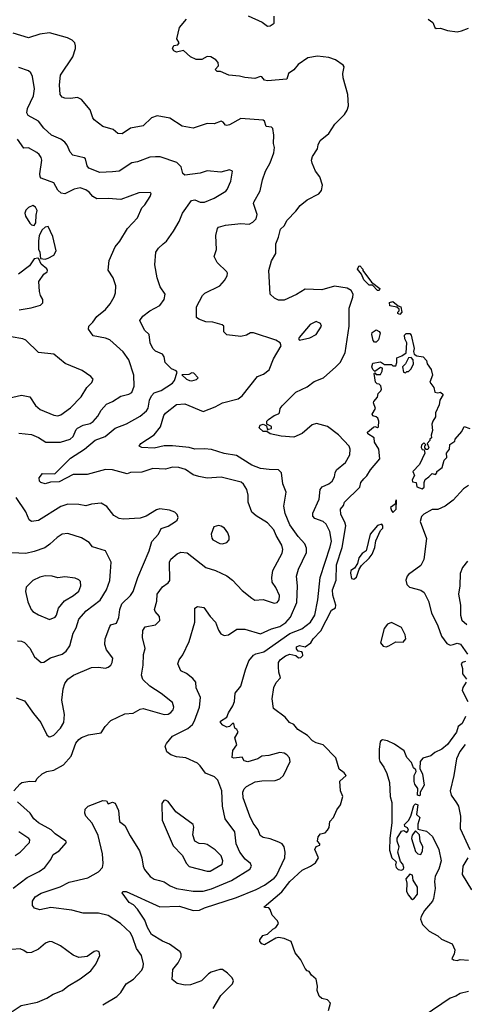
# Model space of a CAD drawing. Extents: x 2133489 to 2292442, y 756223 to 916462.
# Tile 350 of 463: x 2231121 to 2234306, y 827856 to 834912. Entities that reach past the tile are written whole.
import ezdxf

# ---------------------------------------------------------------- set-up
doc = ezdxf.new("R2010")
doc.units = 0

msp = doc.modelspace()

# ---------------------------------------------------------------- linework, layer by layer
at = {"layer": '0CON20XD'}
for points in [[(2232758.3, 834938.3), (2232857.5, 834895), (2232895, 834866.2), (2232915, 834867.5), (2232943, 834887), (2232943.6, 834936.4)], [(2232506.2, 827825), (2232562.2, 827917.8), (2232645, 828002.5), (2232652.5, 828025), (2232643.3, 828045), (2232609.7, 828079.7), (2232575, 828104), (2232555, 828105.6), (2232492.5, 828085), (2232472.5, 828075), (2232422.5, 828025), (2232345, 827996.2), (2232306.1, 827993.9), (2232250, 828005), (2232213.9, 828033.9), (2232218, 828105), (2232256.2, 828153.8), (2232278.1, 828195), (2232278.6, 828215), (2232270.9, 828230.9), (2232195, 828287.5), (2232145, 828308.1), (2232065.4, 828355.4), (2232037, 828407), (2232017.8, 828457.8), (2231965, 828538.6), (2231937.6, 828567.6), (2231905, 828586.4), (2231856.2, 828655), (2231860, 828665), (2231885, 828664), (2232124.6, 828554.6), (2232265, 828560), (2232365, 828527.3), (2232409, 828531), (2232445, 828547.5), (2232675, 828620.3), (2232815, 828679.2), (2232875, 828710.4), (2232945, 828760.8), (2232961, 828779), (2233020.9, 828905), (2233023.5, 828945), (2233015.6, 828985), (2233001.4, 829005), (2232978.5, 829018.5), (2232915, 829042.7), (2232865, 829051.5), (2232844.7, 829064.7), (2232829.1, 829105), (2232793.5, 829155), (2232768.9, 829205), (2232720.8, 829335), (2232719.6, 829375), (2232729.7, 829400.3), (2232745, 829416.4), (2232808.8, 829451.2), (2232855, 829458.2), (2232950.9, 829459.1), (2232985, 829470.5), (2233011.1, 829495), (2233058.6, 829595), (2233053, 829623), (2233035, 829644), (2233015.5, 829655.5), (2232985, 829660.6), (2232905, 829639.5), (2232855, 829633.8), (2232825.9, 829614.1), (2232755, 829594.3), (2232729.5, 829599.5), (2232715, 829626.7), (2232655, 829618.8), (2232644, 829625), (2232647.1, 829675), (2232677.5, 829715), (2232662.5, 829765), (2232686.4, 829806.4), (2232677.5, 829825), (2232663.3, 829835), (2232655, 829867.5), (2232645, 829867.5), (2232623.6, 829846.4), (2232605, 829841.2), (2232576.7, 829855), (2232560, 829875), (2232560, 829885), (2232605.5, 829914.5), (2232616.7, 829945), (2232647.1, 829995), (2232659.2, 830025), (2232663.6, 830085), (2232704.2, 830135), (2232738.5, 830251.5), (2232762.3, 830317.7), (2232795, 830357.3), (2232812.8, 830367.2), (2232869.2, 830380.8), (2233056.9, 830513.1), (2233142.8, 830547.2), (2233205, 830595.3), (2233235, 830644.4), (2233256.2, 830755), (2233272.9, 830915), (2233346, 831135), (2233353.9, 831175), (2233342.1, 831245), (2233316.3, 831296.3), (2233295, 831315.8), (2233235, 831338), (2233220, 831355), (2233222, 831375), (2233266.9, 831475), (2233274.5, 831545.5), (2233288.8, 831565), (2233334.5, 831585.5), (2233359.2, 831605), (2233375.5, 831634.5), (2233380, 831665), (2233390.8, 831685), (2233455, 831739.2), (2233486.3, 831793.7), (2233488.2, 831835), (2233481.8, 831855), (2233405, 831936.7), (2233325, 831995.6), (2233248.3, 832018.3), (2233215, 832008.6), (2233144.6, 831945.4), (2233085, 831921.1), (2232995, 831926.7), (2232914.3, 831944.3), (2232891.7, 831961.7), (2232865, 831961.2), (2232835.9, 831985.9), (2232842.5, 832005), (2232865, 832012), (2232890, 832000), (2232895, 831970), (2232902.5, 831977.5), (2232925, 831982.5), (2232925, 831997.5), (2232892.5, 832012.5), (2232892.5, 832035), (2232902.3, 832047.7), (2232944.3, 832075.7), (2232975, 832086.7), (2232983.3, 832095), (2232986.2, 832125), (2233001.2, 832145), (2233098.3, 832241.7), (2233179.2, 832280.8), (2233230.8, 832319.2), (2233296.7, 832345), (2233386, 832425), (2233415.7, 832455), (2233453.1, 832525), (2233480, 832715), (2233481.5, 832845), (2233508, 832922), (2233509.5, 832945), (2233495, 832970.8), (2233467.6, 832987.6), (2233375, 833001.4), (2233285, 832976.9), (2233165, 832981.1), (2233105, 832943.1), (2233015, 832902.5), (2232975, 832901.4), (2232946, 832915), (2232915.8, 832945), (2232906.7, 833115), (2232925.6, 833184.4), (2232956, 833235), (2232955.7, 833305), (2232975, 833352.5), (2232989.1, 833410.9), (2233015.5, 833434.5), (2233036.2, 833475), (2233099.6, 833540.4), (2233129.1, 833580.9), (2233179.5, 833620.5), (2233265, 833663.3), (2233282.7, 833687.3), (2233290, 833725), (2233270, 833785), (2233239.2, 833825), (2233215, 833882.5), (2233212, 833905), (2233218.3, 833931.7), (2233253.3, 833986.7), (2233258.8, 834015), (2233273.8, 834045), (2233335, 834096.7), (2233377.6, 834162.4), (2233448.6, 834231.4), (2233467.2, 834262.8), (2233476.9, 834295), (2233472.3, 834375), (2233437.8, 834495), (2233436.1, 834525), (2233444.1, 834574.1), (2233438.8, 834585), (2233384, 834624), (2233335, 834641.3), (2233255, 834650), (2233185, 834637.5), (2233115, 834590.5), (2233085, 834552.2), (2233046.2, 834525), (2233034, 834486), (2232895, 834472.3), (2232875, 834478.1), (2232855, 834501.2), (2232845, 834504), (2232805, 834491.2), (2232735, 834496.2), (2232695, 834507.5), (2232620, 834515), (2232559.3, 834539.3), (2232535, 834540), (2232522.5, 834555), (2232545, 834580), (2232543.3, 834605), (2232525, 834623.8), (2232490, 834645), (2232465, 834646.7), (2232425, 834626.7), (2232385, 834627.1), (2232345.5, 834645.5), (2232295, 834690), (2232245, 834680), (2232225, 834687.5), (2232216.7, 834705), (2232225, 834727.5), (2232255, 834732.5), (2232262.5, 834745), (2232247.5, 834775), (2232265.8, 834855), (2232316, 834915)], [(2234046.2, 834916.2), (2234080.4, 834890.4), (2234095, 834856.2), (2234105, 834847.5), (2234135, 834850.8), (2234185, 834833.1), (2234255, 834825.7), (2234285, 834830.8), (2234335, 834851.2)], [(2232909.3, 831689.3), (2232845, 831695.6), (2232785, 831719.1), (2232675, 831789.6), (2232585, 831803.2), (2232495, 831830.4), (2232445, 831836.2), (2232375, 831833.8), (2232335, 831846.4), (2232215, 831858.7), (2232155, 831858.2), (2232085, 831842), (2231997, 831847), (2231976, 831855), (2231990, 831875), (2232084.4, 831935.6), (2232128.9, 831995), (2232154.6, 832075), (2232165, 832090.8), (2232245, 832153.3), (2232305, 832157.8), (2232435, 832103.3), (2232522.4, 832137.6), (2232575, 832165.5), (2232685, 832195.6), (2232714, 832215), (2232825, 832354), (2232868.7, 832371.3), (2232907.4, 832402.6), (2232938.7, 832481.3), (2232993.8, 832575), (2232987.5, 832595), (2232955, 832614), (2232795, 832666.9), (2232775, 832667.1), (2232745, 832650.8), (2232705, 832640.8), (2232605, 832652.5), (2232582.5, 832675), (2232582.5, 832715), (2232572.5, 832725), (2232505, 832744), (2232455, 832746.9), (2232405, 832765.8), (2232388.3, 832778.3), (2232386.9, 832855), (2232430.5, 832935), (2232448.1, 832951.9), (2232554.2, 833005), (2232587.9, 833042.1), (2232606.2, 833076.2), (2232610, 833095), (2232605.8, 833105.8), (2232535, 833171.4), (2232514.3, 833215), (2232530.6, 833265), (2232526.1, 833363.9), (2232537.5, 833415), (2232545, 833426), (2232595, 833439.2), (2232705, 833451.4), (2232765, 833446), (2232790.3, 833459.7), (2232815, 833484), (2232822.2, 833515), (2232796.2, 833595), (2232798, 833605), (2232843.5, 833685), (2232861.5, 833765), (2232882.3, 833825), (2232914.6, 833885), (2232941.7, 833958.3), (2232947.1, 833995), (2232940, 834025), (2232942.5, 834085), (2232935, 834132.5), (2232925, 834140.8), (2232885.6, 834145.6), (2232874, 834184), (2232865, 834191.2), (2232705, 834204.6), (2232625, 834158.1), (2232605, 834153.4), (2232595, 834156.4), (2232577.7, 834177.7), (2232565, 834185.3), (2232515, 834165.8), (2232465, 834168.8), (2232364.5, 834134.5), (2232285, 834148), (2232196.2, 834205), (2232105, 834222.9), (2232065, 834209.2), (2232005, 834152), (2231915.6, 834134.4), (2231855, 834093.8), (2231825, 834096.7), (2231790, 834125), (2231716.7, 834145), (2231655, 834193.3), (2231645, 834207.5), (2231626.2, 834265), (2231565, 834340.8), (2231535, 834352.9), (2231485, 834345.7), (2231445, 834349.2), (2231425, 834356.2), (2231411.2, 834375), (2231407.1, 834445), (2231412.5, 834515), (2231502.5, 834645), (2231520.5, 834705), (2231522.2, 834725), (2231515.4, 834745.4), (2231497.5, 834765), (2231462.7, 834782.7), (2231335, 834818), (2231265, 834806.7), (2231185, 834781.1), (2231075, 834814.5)], [(2231080, 829385), (2231124.1, 829435.9), (2231135.9, 829444.1), (2231195, 829454), (2231235, 829452.5), (2231246.7, 829475), (2231281.7, 829508.3), (2231315.9, 829524.1), (2231365, 829534.3), (2231435, 829572.9), (2231490, 829635), (2231524, 829726), (2231545, 829752.9), (2231565, 829767.5), (2231615, 829786.5), (2231705, 829800), (2231734.4, 829845.6), (2231775, 829890), (2231875, 829936.2), (2231935, 829942.5), (2231985, 829970.8), (2232005, 829975.7), (2232155, 829931.8), (2232183.8, 829935), (2232203.4, 829946.6), (2232219.5, 829965), (2232226.4, 829985), (2232215, 830018.6), (2232135, 830082.9), (2232054.5, 830134.5), (2232003.7, 830183.7), (2231993.1, 830215), (2232006.2, 830285), (2232007.6, 830362.4), (2232021.1, 830405), (2232000.4, 830485), (2232002.2, 830535), (2232019.1, 830560.9), (2232095, 830574.5), (2232124.4, 830605), (2232123.1, 830635), (2232091.1, 830671.1), (2232086.9, 830685), (2232103.3, 830745), (2232106.4, 830795), (2232143.1, 830846.9), (2232184.6, 830875.4), (2232197.2, 830892.8), (2232195.5, 831025), (2232204.7, 831045.3), (2232248.1, 831085), (2232275, 831096.2), (2232321.7, 831091.7), (2232455, 830985.5), (2232524.4, 830964.4), (2232605.6, 830925.6), (2232645, 830896.2), (2232715, 830822), (2232784.2, 830765), (2232805, 830751.2), (2232865, 830756.2), (2232945, 830730), (2232965, 830736), (2232980, 830755), (2232982.9, 830785), (2232955, 830843.8), (2232929.8, 830879.8), (2232926.9, 830915), (2232934.3, 830965), (2233000.2, 831089.8), (2233006.5, 831115), (2232997.9, 831145), (2232957.7, 831215), (2232942.2, 831255), (2232896, 831306), (2232815, 831355.8), (2232783.6, 831383.6), (2232756.7, 831455), (2232757.5, 831505), (2232747.5, 831545), (2232725, 831584.2), (2232708.6, 831598.6), (2232565, 831634.4), (2232465, 831626.7), (2232405, 831636.9), (2232365, 831650.6), (2232308.8, 831688.8), (2232261.5, 831701.5), (2232215, 831705.5), (2232165, 831691.1), (2232075.7, 831695.7), (2231995, 831670), (2231915, 831666.2), (2231891.7, 831658.3), (2231785.9, 831685.9), (2231735, 831687.2), (2231605, 831653.3), (2231505, 831652.5), (2231405, 831598.8), (2231342.3, 831597.7), (2231304.1, 831585.9), (2231273.8, 831595), (2231263.8, 831605), (2231260.7, 831629.3), (2231285, 831660), (2231371.9, 831658.1), (2231485, 831768.5), (2231585.2, 831834.8), (2231662, 831898), (2231734.1, 831925.9), (2231805, 831985.6), (2231886, 832015), (2231985, 832070.9), (2232030.3, 832109.7), (2232041.3, 832128.7), (2232052.2, 832185), (2232065, 832216.7), (2232085, 832237.5), (2232135, 832254.6), (2232215, 832307.1), (2232230, 832325), (2232250, 832385), (2232242.5, 832395), (2232209.7, 832409.7), (2232164.3, 832455), (2232156.9, 832495), (2232144.6, 832514.6), (2232095, 832535.6), (2232074.3, 832555), (2232055.6, 832595), (2232048.1, 832655), (2232016.1, 832686.1), (2231982.5, 832755), (2232003.1, 832786.9), (2232052.5, 832825), (2232125, 832863.1), (2232155, 832906.7), (2232163.3, 832945), (2232126.8, 832996.8), (2232105, 833062.5), (2232088.6, 833155), (2232096.2, 833245), (2232115.8, 833274.2), (2232148.8, 833305), (2232172, 833325), (2232222, 833395), (2232263.4, 833466.6), (2232287.1, 833525), (2232352.5, 833615), (2232375, 833620.5), (2232415, 833604.5), (2232445, 833604.5), (2232515, 833633.3), (2232596.6, 833683.4), (2232607.5, 833695), (2232634, 833755), (2232645.5, 833825.5), (2232625, 833835.8), (2232561.7, 833818.3), (2232465, 833827.5), (2232415, 833810.8), (2232305, 833798.1), (2232290.5, 833810.5), (2232277.1, 833857.1), (2232247.8, 833887.8), (2232127.8, 833927.8), (2232095, 833929.5), (2232053.9, 833926.1), (2231965.9, 833894.1), (2231925, 833885.5), (2231835, 833825.4), (2231785, 833821.1), (2231695, 833815.5), (2231617.7, 833847.7), (2231604.4, 833865), (2231593.3, 833915), (2231582.5, 833922.5), (2231501.1, 833941.1), (2231482.6, 833962.6), (2231462.4, 834012.4), (2231445, 834032.9), (2231415, 834055.6), (2231348, 834085), (2231293.5, 834135), (2231255, 834184.5), (2231182.5, 834225), (2231173.3, 834245), (2231176.4, 834275), (2231219.1, 834365), (2231227.3, 834415), (2231212.7, 834505), (2231200.6, 834530.6), (2231185, 834545.8), (2231115, 834567.8)], [(2231975, 833672), (2231845, 833623.1), (2231755, 833630.6), (2231675, 833628.5), (2231644.1, 833644.1), (2231618.6, 833675), (2231595, 833692.2), (2231555, 833706.4), (2231511.7, 833698.3), (2231445, 833664.3), (2231418.3, 833668.3), (2231395, 833688.8), (2231365, 833742), (2231276, 833776), (2231268.8, 833785), (2231265.9, 833805.9), (2231280, 833905), (2231275.6, 833925), (2231260.8, 833945), (2231245, 833960), (2231185, 833993.3), (2231151.7, 833991.7), (2231106.3, 834056.3)], [(2231115, 831948), (2231205, 831939.1), (2231255, 831917.5), (2231307.5, 831885), (2231414.5, 831884.5), (2231483.4, 831906.6), (2231505.4, 831925), (2231525, 831974.2), (2231535, 831985.4), (2231575, 832006.5), (2231625, 832016.8), (2231648, 832032), (2231680.4, 832069.6), (2231705, 832114.4), (2231743.4, 832156.6), (2231785, 832174.5), (2231845, 832213.5), (2231903.1, 832226.9), (2231925, 832240), (2231940.9, 832285), (2231938.5, 832365), (2231903.9, 832473.9), (2231862, 832532), (2231767.6, 832617.6), (2231735, 832630.5), (2231648.8, 832645), (2231613.3, 832695), (2231617.5, 832715), (2231646.2, 832743.8), (2231672.9, 832785), (2231736, 832835), (2231769.2, 832875), (2231799.2, 832925), (2231807.5, 832955), (2231809.2, 833005), (2231791.3, 833061.3), (2231755.8, 833115.8), (2231763.1, 833185), (2231805.4, 833284.6), (2231838.6, 833325), (2231894.6, 833415.4), (2231965, 833491.2), (2231995, 833563.3), (2232017.1, 833585), (2232056.2, 833645), (2232062.5, 833665), (2232055, 833672.5), (2231975, 833672)], [(2231225, 833437.5), (2231238, 833455), (2231239.3, 833510.7), (2231247.5, 833545), (2231235, 833567.5), (2231215, 833580), (2231185, 833566.7), (2231164.2, 833545.8), (2231158.8, 833525), (2231164.1, 833504.1), (2231195, 833452.5), (2231205, 833442.5), (2231225, 833437.5)], [(2231303.6, 833196.4), (2231325, 833202), (2231366.3, 833223.7), (2231382, 833255), (2231358.8, 833358.8), (2231325, 833430), (2231305, 833424), (2231282.5, 833405), (2231260, 833365), (2231256, 833325), (2231257, 833267), (2231266.2, 833245), (2231270, 833200), (2231303.6, 833196.4)], [(2231117.3, 832832.7), (2231204.2, 832845.8), (2231270, 832865), (2231287, 832883), (2231287, 832907), (2231270, 832935), (2231263.9, 832963.9), (2231257.5, 833035), (2231295, 833087.5), (2231317.5, 833105), (2231320, 833115), (2231316.4, 833126.4), (2231275, 833160), (2231258.3, 833198.3), (2231251.7, 833201.7), (2231225, 833197.5), (2231191.7, 833148.3), (2231112.7, 833087.3)], [(2233695, 832970), (2233685, 832970), (2233648.3, 833008.3), (2233625, 833010), (2233585, 833047.5), (2233568.8, 833088.8), (2233540, 833125), (2233550, 833145), (2233557, 833147), (2233580, 833125), (2233580, 833115), (2233641.7, 833031.7), (2233700, 832985), (2233695, 832970)], [(2233845, 832800), (2233830, 832805), (2233830, 832815), (2233840, 832825), (2233838.3, 832838.3), (2233821.7, 832851.7), (2233771.7, 832861.7), (2233770, 832885), (2233795, 832892.5), (2233831.7, 832861.7), (2233850, 832855), (2233857.5, 832815), (2233845, 832800)], [(2233125, 832614), (2233198.8, 832631.2), (2233243.8, 832656.2), (2233282.9, 832715), (2233276, 832735), (2233245, 832748.5), (2233201.7, 832728.3), (2233123.3, 832635), (2233117.5, 832625), (2233125, 832614)], [(2233332.4, 827812.4), (2233348.5, 827865), (2233325, 827887.8), (2233285, 827896.9), (2233265.7, 827915), (2233251.2, 827955), (2233254, 827985), (2233245.6, 828035.6), (2233212.5, 828065), (2233195, 828090), (2233180, 828095), (2233165, 828112.5), (2233135, 828174), (2233094.4, 828225), (2233065.6, 828305), (2233016.7, 828326.7), (2232975, 828334.5), (2232955, 828328.9), (2232875, 828281.9), (2232855, 828288), (2232841.2, 828305), (2232842.3, 828317.7), (2232861.7, 828348.3), (2232895, 828358.8), (2232934, 828395), (2232956.2, 828405), (2232974.3, 828435), (2232968, 828455), (2232929.4, 828495), (2232915.8, 828535.8), (2232905, 828546.2), (2232875, 828550), (2232873.3, 828555), (2232998.9, 828661.1), (2233055, 828736.9), (2233145, 828816.9), (2233205, 828844.6), (2233240.4, 828869.6), (2233260.8, 828905), (2233236.2, 828965), (2233245, 828987.5), (2233270, 828995), (2233270, 829005), (2233253.3, 829025), (2233260, 829055), (2233275, 829076.7), (2233310, 829085), (2233325, 829102.5), (2233337, 829123), (2233342, 829165), (2233368.8, 829195), (2233391.7, 829248.3), (2233420, 829285), (2233436.7, 829345), (2233420, 829385), (2233413.3, 829455), (2233458.8, 829495), (2233446.2, 829515), (2233410.3, 829540.3), (2233385, 829621.2), (2233295.8, 829715.8), (2233245, 829730), (2233217.8, 829745), (2233182.6, 829782.6), (2233113.3, 829825), (2233085, 829862), (2233054, 829875), (2233023.1, 829913.1), (2232938.8, 829975), (2232930, 830045), (2232940.8, 830125), (2232958.3, 830161.7), (2232990, 830195), (2232978, 830235), (2232974.5, 830274.5), (2232975.7, 830305), (2232986.6, 830323.4), (2233025, 830352.5), (2233055, 830366), (2233100, 830355), (2233118.3, 830338.3), (2233135, 830340), (2233150, 830355), (2233147.5, 830375), (2233141.7, 830381.7), (2233115, 830387.5), (2233104.2, 830404.2), (2233105, 830416.7), (2233125, 830427.1), (2233165, 830416.7), (2233207.5, 830445), (2233223.8, 830475), (2233278.5, 830531.5), (2233355, 830680), (2233383.6, 830696.4), (2233386, 830715), (2233365, 830787.5), (2233362.3, 830825), (2233387.1, 830895), (2233389.7, 831005), (2233430.8, 831129.2), (2233457.7, 831285), (2233451, 831311), (2233421.8, 831365), (2233420, 831405), (2233440.2, 831429.8), (2233448.6, 831455), (2233557.6, 831562.4), (2233565.6, 831595), (2233585, 831621.1), (2233607.6, 831642.4), (2233635, 831685.6), (2233701.1, 831765), (2233694.5, 831835), (2233663.1, 831885), (2233660, 831915), (2233615, 831943.8), (2233612.5, 831955), (2233655, 831992.5), (2233665, 831997.5), (2233685, 831990), (2233690, 831995), (2233693.3, 832035), (2233686.7, 832055), (2233675, 832066.7), (2233651.7, 832071.7), (2233646.2, 832085), (2233668.8, 832125), (2233656.2, 832165), (2233658.8, 832175), (2233683.6, 832206.4), (2233688.3, 832231.7), (2233708.8, 832251.2), (2233712.5, 832265), (2233708.3, 832288.3), (2233695, 832300), (2233681.7, 832301.7), (2233670, 832315), (2233660, 832375), (2233665, 832380), (2233675, 832370), (2233705, 832370), (2233717, 832393), (2233720, 832415), (2233705, 832420), (2233665, 832390), (2233650, 832405), (2233642.5, 832425), (2233650, 832450), (2233705, 832460), (2233735, 832440), (2233785, 832440), (2233795, 832430), (2233815, 832430), (2233822.5, 832455), (2233821.7, 832488.3), (2233858.3, 832501.7), (2233890, 832525), (2233893.3, 832595), (2233878.8, 832625), (2233878.3, 832651.7), (2233888.3, 832661.7), (2233915, 832662.5), (2233925, 832650), (2233946.7, 832555), (2233942.5, 832535), (2233947.5, 832515), (2233965, 832503.3), (2234010, 832495), (2234035, 832470), (2234040, 832445), (2234067.5, 832405), (2234077.5, 832365), (2234060, 832315), (2234087, 832277), (2234095, 832243.3)], [(2233675, 832600), (2233661.7, 832601.7), (2233653, 832613), (2233642.5, 832655), (2233645, 832670), (2233675, 832690), (2233696.4, 832676.4), (2233702.5, 832665), (2233691.7, 832618.3), (2233675, 832600)], [(2230967.6, 832182.4), (2231135, 832220.6), (2231195, 832210), (2231235, 832146.2), (2231267, 832117), (2231365, 832076.5), (2231393.6, 832073.6), (2231415, 832080.8), (2231485, 832130.5), (2231562.1, 832207.9), (2231603.1, 832276.9), (2231638.8, 832311.2), (2231646.7, 832335), (2231630, 832355), (2231568, 832398), (2231446.9, 832446.9), (2231365, 832514.3), (2231256.3, 832526.3), (2231165, 832614.2), (2231145, 832625.6), (2230975, 832652.9)], [(2233885, 832380), (2233895, 832390), (2233905, 832390), (2233925, 832410), (2233941.2, 832445), (2233940, 832475), (2233925, 832490), (2233905, 832487.5), (2233883.6, 832446.4), (2233862.5, 832425), (2233870, 832385), (2233885, 832380)], [(2232355, 832324.4), (2232386.7, 832333.3), (2232400, 832345), (2232368.3, 832378.3), (2232355, 832380), (2232331.7, 832368.3), (2232282.5, 832367.5), (2232316.7, 832335), (2232337.5, 832325), (2232355, 832324.4)], [(2234095, 832243.3), (2234115, 832236.7), (2234135, 832242.5), (2234153.3, 832225), (2234129.4, 832185), (2234125, 832152.5), (2234100, 832095), (2234099.2, 832065), (2234079.2, 832035), (2234073.9, 832013.9), (2234077, 831967), (2234067.5, 831935), (2234070, 831915), (2234060, 831905), (2234060, 831895), (2234040, 831875), (2234052.5, 831845), (2234045, 831832.5), (2234031.7, 831831.7), (2234022.5, 831842.5), (2234022.5, 831857.5), (2234030, 831865), (2234015, 831880), (2233998.3, 831861.7), (2233997.5, 831845), (2234005, 831832.5), (2234018.3, 831828.3), (2234022.5, 831805), (2233983.8, 831725), (2233937.5, 831675), (2233948.8, 831645), (2233932.5, 831615), (2233935, 831600), (2233960, 831595), (2233965, 831563.3), (2234005, 831550), (2234018.3, 831561.7), (2234017.5, 831595), (2234025, 831617.5), (2234052.5, 831635), (2234075, 831660), (2234098.3, 831651.7), (2234110, 831665), (2234110, 831675), (2234147, 831703), (2234162.5, 831755), (2234180, 831775), (2234177.5, 831805), (2234200, 831835), (2234203, 831867), (2234238.3, 831891.7), (2234240, 831905), (2234288.3, 831961.7), (2234305, 831997.5), (2234345, 831982.5)], [(2231717.3, 827852.7), (2231817.4, 827912.6), (2231845, 827940.8), (2231885, 828001.4), (2231937.5, 828035), (2231995, 828101.4), (2232006.6, 828123.4), (2232007.9, 828145), (2231993.2, 828205), (2231956.8, 828256.8), (2231932.6, 828332.6), (2231915, 828366.9), (2231844.4, 828435), (2231755, 828492.5), (2231685, 828508.8), (2231575, 828509.6), (2231495, 828529.5), (2231345, 828548.9), (2231265, 828533.3), (2231226.7, 828545), (2231212.5, 828565), (2231213.9, 828593.9), (2231231.4, 828625), (2231275, 828653.1), (2231411.3, 828698.7), (2231475, 828730.5), (2231608.9, 828761.1), (2231685, 828804.2), (2231713.6, 828836.4), (2231718.2, 828865), (2231715.4, 828935), (2231683.9, 829065), (2231639.5, 829155), (2231594.3, 829205), (2231587.1, 829225), (2231590, 829255), (2231611.2, 829275), (2231716, 829316), (2231743.3, 829313.3), (2231755, 829292.5), (2231785, 829303.3), (2231805, 829297.5), (2231828.6, 829245), (2231836.7, 829165), (2231875, 829136.2), (2231912.2, 829062.2), (2231980.4, 828955), (2231996.2, 828905), (2232004.6, 828845), (2232015, 828820.8), (2232055, 828770.5), (2232085, 828753.5), (2232123.1, 828743.1), (2232155, 828734.4), (2232198, 828705), (2232245, 828686.2), (2232365, 828667.7), (2232435, 828666), (2232495, 828682.5), (2232637.8, 828742.2), (2232768.8, 828825), (2232780.8, 828845), (2232775.5, 828865.5), (2232736.2, 828896.2), (2232698.2, 828945), (2232672.1, 829005), (2232662.4, 829092.4), (2232592.7, 829185), (2232572.9, 829275), (2232570, 829385), (2232540.9, 829460.9), (2232516.4, 829486.4), (2232453.3, 829513.3), (2232415, 829565.6), (2232394.1, 829584.1), (2232312.3, 829622.3), (2232245, 829630), (2232205, 829644), (2232176, 829666), (2232163.8, 829705), (2232172.5, 829725), (2232215, 829776.2), (2232325, 829831.1), (2232359.5, 829860.5), (2232374, 829886), (2232409.4, 829985), (2232416.9, 830055), (2232385, 830123.3), (2232383.1, 830165), (2232360.9, 830190.9), (2232315.8, 830225.8), (2232274.6, 830244.6), (2232253.8, 830295), (2232264.2, 830325), (2232290.3, 830359.7), (2232334.3, 830455), (2232376, 830595), (2232375.7, 830694.3), (2232395, 830707.5), (2232439.3, 830699.3), (2232484.4, 830635), (2232523.1, 830595), (2232545, 830536.7), (2232561.7, 830511.7), (2232585, 830498.6), (2232617.2, 830502.8), (2232675.7, 830544.3), (2232735, 830543.1), (2232845, 830511.1), (2232925, 830545.4), (2232985, 830562.4), (2233027.1, 830592.9), (2233060.8, 830629.2), (2233107.3, 830735), (2233111.5, 830855), (2233104.5, 830925), (2233119.2, 830975), (2233175, 831093.8), (2233176.5, 831125), (2233163.1, 831155), (2233115, 831208.1), (2233055, 831290.6), (2233023, 831373), (2233013.5, 831426.5), (2233029.2, 831525), (2233006, 831585), (2232996.7, 831665), (2232975.8, 831685.8), (2232909.3, 831689.3)], [(2234335, 831574.2), (2234300.3, 831549.7), (2234225, 831469.2), (2234168.8, 831425), (2234115, 831401.4), (2234075, 831400.8), (2234015, 831368), (2233998.3, 831351.7), (2233990, 831315), (2234034.1, 831194.1), (2234015, 831042.5), (2233995, 831000), (2233906, 830935), (2233895.8, 830924.2), (2233886.2, 830895), (2233894, 830865), (2233913.3, 830845), (2233995, 830822.5), (2234017.9, 830807.9), (2234048.6, 830745), (2234070.3, 830660.3), (2234116.8, 830566.8), (2234142.5, 830495), (2234180.9, 830440.9), (2234205, 830430), (2234226.7, 830433.3), (2234255, 830443.1), (2234277.6, 830437.6), (2234328, 830365)], [(2231095, 830052.5), (2231155, 830030), (2231219.1, 829939.1), (2231273.1, 829875), (2231315, 829786.7), (2231332.7, 829772.7), (2231345, 829773.8), (2231365, 829784.2), (2231414.4, 829835), (2231437.5, 829875), (2231441.4, 829931.4), (2231422.2, 830035), (2231433, 830117), (2231445.5, 830154.5), (2231465, 830186), (2231506, 830215), (2231635, 830268.6), (2231685, 830271.4), (2231735, 830265.7), (2231755, 830270.8), (2231773.8, 830285), (2231784, 830305), (2231787.3, 830337.3), (2231744.2, 830395), (2231730.8, 830435), (2231734, 830475), (2231766, 830564), (2231775, 830576.2), (2231815, 830586.2), (2231831.5, 830628.5), (2231839.7, 830685), (2231853.2, 830725), (2231915, 830785.7), (2231933.5, 830815), (2231966.9, 830913.1), (2232047.9, 831105), (2232066.8, 831173.2), (2232116, 831225), (2232133.6, 831266.4), (2232185, 831283.1), (2232236.7, 831315), (2232248.8, 831325), (2232256.7, 831345), (2232250, 831365), (2232232.7, 831382.7), (2232195, 831395.8), (2232125, 831405.8), (2232100.7, 831399.3), (2232026.8, 831353.2), (2231985, 831340), (2231865, 831332.5), (2231835, 831338), (2231795, 831358), (2231745, 831422), (2231705, 831445.8), (2231635, 831439.4), (2231595, 831428.2), (2231545, 831438.5), (2231465, 831439.6), (2231415, 831422.5), (2231255, 831322.2), (2231205, 831315.7), (2231188.3, 831328.3), (2231165.3, 831385.3), (2231097, 831487)], [(2233795, 831380), (2233818.8, 831405), (2233820, 831465), (2233815, 831470), (2233810, 831440), (2233777.5, 831415), (2233783.3, 831393.3), (2233795, 831380)], [(2232575, 831155.7), (2232605, 831164.3), (2232620.8, 831185), (2232622.5, 831205), (2232611.4, 831235), (2232588.3, 831268.3), (2232565, 831282.5), (2232545, 831285.8), (2232512, 831278), (2232493.5, 831225), (2232496.4, 831196.4), (2232504, 831184), (2232555, 831157.8), (2232575, 831155.7)], [(2233515, 830903.3), (2233533.6, 830916.4), (2233553.3, 830975), (2233568.8, 831001.2), (2233625, 831053.3), (2233645, 831082.5), (2233665, 831130), (2233672.3, 831177.7), (2233705, 831250), (2233721.7, 831268.3), (2233722.5, 831285), (2233715, 831297.5), (2233684.1, 831285.9), (2233632.5, 831225), (2233602.5, 831105), (2233573.6, 831086.4), (2233550, 831055), (2233540, 831015), (2233520, 830980), (2233493.3, 830965), (2233490, 830945), (2233497.5, 830907.5), (2233515, 830903.3)], [(2231105, 830460), (2231135, 830456.9), (2231155, 830447.5), (2231195, 830408.8), (2231228, 830345), (2231275, 830304.2), (2231295, 830307.1), (2231341.8, 830338.2), (2231425.3, 830364.7), (2231454.6, 830385.4), (2231480.5, 830425), (2231504.7, 830515), (2231526.7, 830553.3), (2231543.8, 830615), (2231597.1, 830675), (2231697.4, 830752.6), (2231742.7, 830825), (2231766.6, 830893.4), (2231771.7, 830958.3), (2231775.4, 831025), (2231735.7, 831105), (2231643.6, 831133.6), (2231618.8, 831165), (2231565, 831198.1), (2231465, 831230), (2231425, 831224.4), (2231388.9, 831201.1), (2231337.7, 831152.3), (2231302.4, 831127.6), (2231225, 831099.6), (2231165, 831086.4), (2231065, 831091.1)], [(2234328.1, 831031.9), (2234291.9, 830985), (2234276.4, 830943.6), (2234273.9, 830855), (2234263.3, 830795), (2234278, 830715), (2234277.3, 830645), (2234287.4, 830607.4), (2234325, 830576.9)], [(2231335, 830614.2), (2231375, 830630), (2231385.5, 830644.5), (2231399.2, 830695), (2231442.7, 830747.3), (2231506, 830785), (2231545, 830817.5), (2231560, 830855), (2231555.8, 830885), (2231545, 830897.5), (2231519.1, 830909.1), (2231445, 830920), (2231395, 830911.4), (2231354.4, 830924.4), (2231305, 830927.1), (2231265, 830917.1), (2231215, 830892.2), (2231168, 830845), (2231162, 830815), (2231178.8, 830738.8), (2231204.5, 830684.5), (2231215, 830671.2), (2231255, 830646), (2231335, 830614.2)], [(2233745, 830418), (2233765, 830424.2), (2233815, 830454.2), (2233868.8, 830451.2), (2233885.9, 830474.1), (2233882.3, 830502.3), (2233855, 830556.7), (2233785, 830592.5), (2233755, 830578.8), (2233731.7, 830548.3), (2233705.9, 830445.9), (2233725, 830422), (2233745, 830418)], [(2234315, 830312.5), (2234290, 830305), (2234282.5, 830295), (2234293, 830263), (2234293.8, 830225), (2234321.2, 830185)], [(2234318.8, 830165), (2234295.8, 830125), (2234291.2, 830105), (2234332, 830025)], [(2234315, 829918), (2234290.9, 829869.1), (2234262.9, 829847.1), (2234250.9, 829805), (2234185, 829716.5), (2234145, 829684.6), (2234095, 829661.2), (2234065, 829635.6), (2234009.3, 829620.7), (2233990, 829595), (2233987.5, 829545), (2234006.1, 829506.1), (2234017.5, 829425), (2233990, 829375), (2233990, 829355), (2233985, 829350), (2233970, 829355), (2233971.7, 829401.7), (2233952.3, 829432.3), (2233947, 829453), (2233946.7, 829495), (2233960, 829525), (2233957.5, 829535), (2233940.8, 829550.8), (2233927.5, 829587.5), (2233894.3, 829624.3), (2233875, 829672.5), (2233805, 829720), (2233755, 829743.3), (2233719.3, 829750.7), (2233707.5, 829745), (2233704.3, 829735.7), (2233696, 829685), (2233696.2, 829615), (2233701.2, 829595), (2233730, 829555), (2233750.5, 829510.5), (2233769.2, 829445), (2233774.5, 829345), (2233787.3, 829302.7), (2233785.8, 829155.8), (2233772.6, 829047.4), (2233770, 828960), (2233787.5, 828905), (2233817, 828877), (2233812.5, 828855), (2233817.5, 828835), (2233832.3, 828822.3), (2233855, 828817.5), (2233870, 828825), (2233872.5, 828835), (2233865, 828860), (2233848.3, 828878.3), (2233828.8, 828945), (2233838.8, 828985), (2233824, 829025), (2233824.2, 829045.8), (2233855, 829096.7), (2233871.7, 829101.7), (2233895, 829087.5), (2233907, 829103), (2233899.3, 829119.3), (2233880, 829130), (2233877.5, 829145), (2233906.1, 829173.9), (2233923.3, 829205), (2233945, 829280), (2233955, 829292.5), (2233972.5, 829285), (2233962.5, 829215), (2233986.7, 829195), (2233973.6, 829146.4), (2233971.7, 829111.7), (2234035.9, 829095.9), (2234078.3, 829058.3), (2234122.5, 828965), (2234140.8, 828885), (2234123.8, 828825), (2234097.5, 828775), (2234092.5, 828735), (2234096.2, 828685), (2234085.8, 828615), (2234077.5, 828595), (2234020.9, 828529.1), (2233995.6, 828484.4), (2233992.2, 828465), (2234007.2, 828427.2), (2234055, 828379.2), (2234115, 828345.6), (2234143, 828323), (2234218.3, 828288.3), (2234236.9, 828245), (2234234.1, 828215.9), (2234216.7, 828185), (2234227.5, 828175), (2234255, 828170), (2234275, 828176), (2234335, 828171.5)], [(2234312.4, 829717.6), (2234273.6, 829666.4), (2234248.9, 829615), (2234231.2, 829495), (2234204.6, 829385), (2234211.2, 829355), (2234250.2, 829300.2), (2234263.5, 829275), (2234278.5, 829205), (2234275.4, 829115), (2234346.5, 828965)], [(2231075, 828688.5), (2231175, 828764.5), (2231261.9, 828808.1), (2231301.4, 828835), (2231345.4, 828894.6), (2231361.4, 828928.6), (2231405, 828956.2), (2231457.5, 829015), (2231452.5, 829025), (2231376.2, 829076.2), (2231345.7, 829105), (2231255.2, 829155.2), (2231223.7, 829183.7), (2231195.6, 829225.6), (2231105, 829306.2)], [(2232485, 828810.8), (2232570.5, 828859.5), (2232576.6, 828885), (2232565, 828918.9), (2232521.7, 828961.7), (2232465, 829000), (2232445, 829006.7), (2232407.3, 829007.3), (2232375, 829023.8), (2232361.2, 829071.2), (2232368, 829125), (2232363.3, 829145), (2232238.8, 829235), (2232185, 829308.8), (2232165, 829318.8), (2232153.9, 829316.1), (2232138.8, 829295), (2232142.5, 829175), (2232221.5, 828991.5), (2232284.5, 828924.5), (2232315.8, 828865), (2232335, 828844.3), (2232465, 828810.8), (2232485, 828810.8)], [(2231088, 828922), (2231125, 828945.8), (2231191.4, 829015), (2231194.2, 829035), (2231187.5, 829045), (2231115, 829090.9)], [(2233995, 828930), (2234006.7, 828955), (2234007.5, 828985), (2233990, 829025), (2233985, 829070), (2233955, 829100), (2233933.3, 829066.7), (2233927.5, 829045), (2233955, 828950), (2233973.3, 828933.3), (2233995, 828930)], [(2234331.5, 828905), (2234295.4, 828845), (2234290.4, 828785), (2234356.4, 828676.4)], [(2233935, 828607.5), (2233945, 828612.5), (2233970, 828645), (2233971.2, 828695), (2233940, 828745), (2233935, 828780), (2233915, 828787.5), (2233887.5, 828755), (2233893.3, 828725), (2233892.5, 828665), (2233905, 828636.7), (2233925, 828613.3), (2233935, 828607.5)], [(2231413.6, 828273.6), (2231355, 828304.2), (2231335, 828305.7), (2231306.8, 828293.2), (2231255, 828252), (2231205, 828226.2), (2231175, 828223.8), (2231152.1, 828242.1), (2231125, 828252.9), (2231065, 828247.5)], [(2231052, 827795), (2231132.2, 827847.8), (2231249.3, 827870.7), (2231315, 827900), (2231361.1, 827928.9), (2231428, 827955), (2231465, 827986), (2231555, 828037.5), (2231630, 828095), (2231665.7, 828144.3), (2231696.2, 828205), (2231690.7, 828230.7), (2231675, 828240), (2231655, 828233.3), (2231605, 828198.8), (2231545, 828191.2), (2231505, 828208), (2231413.6, 828273.6)], [(2234335, 827946.9), (2234276.9, 827933.1), (2234245, 827913.9), (2234205, 827900), (2234017.1, 827772.9)]]:
    msp.add_lwpolyline(points, dxfattribs=at)

doc.saveas('drawing.dxf')
